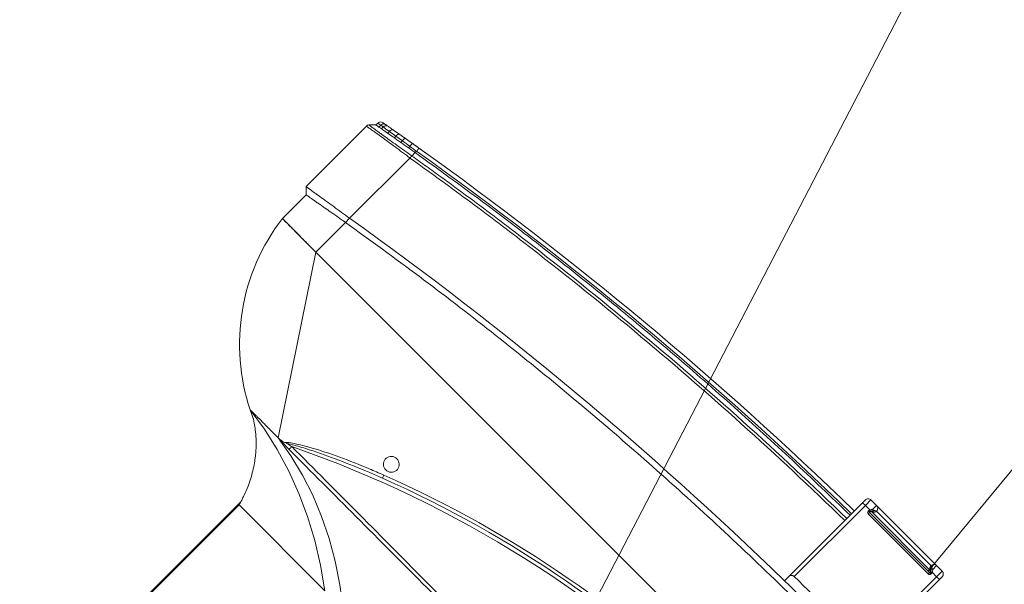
# Model space of a CAD drawing. Header units: millimetres. Extents: x -96593 to 66336, y -23969 to 7139.
# Tile 530 of 656: x -14584 to -14541, y -623 to -599. Entities that reach past the tile are written whole.
import ezdxf

# ---------------------------------------------------------------- set-up
doc = ezdxf.new("R2010")
doc.units = ezdxf.units.MM
for name, color, linetype, lineweight in [('mm_CO_opisy', 5, 'Continuous', 9), ('mm_punktwstawienia', 1, 'Continuous', 50), ('mm_went_opis', 7, 'Continuous', 15)]:
    doc.layers.add(name, color=color, linetype=linetype, lineweight=lineweight)

# ---------------------------------------------------------------- blocks, each defined once
blk = doc.blocks.new('W_Gorny')
at = {"color": 7, "linetype": 'Continuous', "lineweight": 13}
for p, q in [((170.301, 214.424), (170.301, 222.224)), ((170.348, 214.27), (170.348, 222.224)), ((170.301, 214.424), (164.149, 214.424)), ((171.301, 210.624), (171.195, 210.624)), ((176.601, 202.624), (171.301, 210.624)), ((166.115, 208.333), (166.237, 208.382)), ((166.223, 207.917), (166.379, 207.917)), ((176.601, 202.624), (114.001, 202.624)), ((176.601, 200.505), (176.601, 202.624)), ((176.601, 202.624), (179.001, 202.624)), ((179.001, 202.624), (179.001, 200.924)), ((176.601, 200.205), (176.601, 200.505)), ((179.301, 200.624), (179.001, 200.924)), ((179.301, 196.307), (179.301, 200.624)), ((176.601, 195.89), (176.601, 200.205)), ((148.051, 197.616), (148.051, 197.316)), ((142.551, 192.024), (142.551, 197.316)), ((142.751, 197.113), (142.751, 192.024)), ((147.851, 192.024), (147.851, 197.113)), ((148.051, 197.316), (148.051, 192.024)), ((179.001, 195.924), (179.243, 196.166)), ((176.601, 195.89), (176.601, 195.889)), ((176.601, 195.505), (176.601, 195.746)), ((176.601, 195.408), (176.601, 195.505)), ((177.019, 195.473), (177.019, 195.576)), ((177.486, 195.656), (177.486, 195.546)), ((177.486, 195.546), (177.88, 195.609)), ((178.182, 195.478), (177.808, 195.412)), ((177.88, 195.609), (177.88, 195.725)), ((177.88, 195.609), (178.288, 195.675)), ((178.288, 195.797), (178.288, 195.675)), ((178.671, 195.737), (178.671, 195.865)), ((178.671, 195.737), (178.821, 195.762)), ((178.821, 195.892), (178.821, 195.762)), ((179.001, 195.791), (179.001, 195.924)), ((177.447, 195.349), (177.018, 195.276)), ((142.751, 192.024), (142.551, 192.024)), ((142.551, 191.824), (142.551, 192.024)), ((142.751, 192.024), (143.069, 192.024)), ((142.751, 192.024), (142.751, 191.624)), ((143.051, 192.107), (143.051, 192.124)), ((143.151, 192.124), (143.051, 192.124)), ((143.151, 192.107), (143.051, 192.107)), ((143.151, 192.224), (147.451, 192.224)), ((143.151, 192.124), (143.151, 192.224)), ((143.151, 192.107), (143.151, 192.124)), ((147.451, 192.124), (143.151, 192.124)), ((143.151, 192.053), (143.151, 192.044)), ((147.436, 192.024), (143.151, 192.024)), ((143.2, 192.022), (143.201, 192.021)), ((144.53, 192.019), (144.53, 192.024)), ((144.551, 192.019), (144.551, 192.024)), ((144.919, 192.019), (144.919, 192.024)), ((145.326, 192.019), (145.326, 192.024)), ((145.326, 192.019), (145.342, 192.019)), ((145.342, 192.019), (145.342, 192.024)), ((145.343, 192.019), (145.389, 192.019)), ((146.051, 192.019), (146.051, 192.024)), ((146.073, 192.019), (146.073, 192.024)), ((147.401, 192.021), (147.403, 192.022)), ((147.451, 192.124), (147.451, 192.224)), ((147.451, 192.107), (147.451, 192.124)), ((147.451, 192.124), (147.551, 192.124)), ((147.451, 192.107), (147.551, 192.107)), ((147.451, 192.044), (147.451, 192.053)), ((147.533, 192.024), (147.851, 192.024)), ((147.551, 192.124), (147.551, 192.107)), ((148.051, 192.024), (147.851, 192.024)), ((147.851, 191.624), (147.851, 192.024)), ((148.051, 192.024), (148.051, 191.824)), ((143.151, 191.624), (142.751, 191.624)), ((143.151, 191.624), (143.151, 191.904)), ((143.218, 191.885), (143.151, 191.904)), ((147.451, 191.624), (143.151, 191.624)), ((143.351, 191.824), (147.251, 191.824)), ((147.451, 191.904), (147.451, 191.624)), ((147.851, 191.624), (147.451, 191.624))]:
    blk.add_line(p, q, dxfattribs=at)
at = {"color": 7, "linetype": 'Continuous', "lineweight": 13, "flags": 128}
for points in [[(162.844, 214.424), (163.828, 213.674), (164.84, 212.999), (165.875, 212.401), (166.93, 211.882), (168.004, 211.444), (169.092, 211.088), (170.193, 210.814), (171.301, 210.624)], [(173.301, 210.624), (172.102, 210.81), (170.911, 211.081), (169.734, 211.436), (168.572, 211.874), (167.429, 212.393), (166.309, 212.992), (165.215, 213.67), (164.149, 214.424)], [(170.497, 210.649), (170.497, 210.64), (170.497, 210.626), (170.497, 210.606), (170.497, 210.582), (170.497, 210.553), (170.497, 210.521), (170.497, 210.486), (170.497, 210.451)], [(173.301, 210.624), (173.301, 210.624)], [(177.447, 195.349), (177.471, 195.368), (177.487, 195.411), (177.492, 195.474), (177.486, 195.546)], [(177.808, 195.412), (177.843, 195.432), (177.869, 195.476), (177.882, 195.538), (177.88, 195.609)], [(176.635, 195.211), (176.634, 195.215), (176.632, 195.226), (176.629, 195.244), (176.625, 195.269), (176.62, 195.299), (176.614, 195.333), (176.608, 195.37), (176.601, 195.408)], [(143.069, 192.024), (143.081, 192.03), (143.092, 192.035), (143.103, 192.04), (143.114, 192.045), (143.124, 192.049), (143.132, 192.053), (143.14, 192.057), (143.147, 192.06)], [(143.218, 191.885), (143.226, 191.905), (143.233, 191.926), (143.236, 191.947), (143.238, 191.967), (143.236, 191.984), (143.233, 191.997), (143.226, 192.007), (143.218, 192.013)], [(147.385, 192.013), (147.376, 192.007), (147.37, 191.997), (147.366, 191.984), (147.365, 191.967), (147.366, 191.947), (147.37, 191.926), (147.376, 191.905), (147.385, 191.885)], [(147.456, 192.06), (147.463, 192.057), (147.47, 192.053), (147.479, 192.049), (147.489, 192.045), (147.499, 192.04), (147.51, 192.035), (147.522, 192.03), (147.533, 192.024)]]:
    blk.add_lwpolyline(points, dxfattribs=at)
at = {"color": 7, "linetype": 'Continuous', "lineweight": 13}
for centre, radius, start, end in [((145.301, 262.47), 57.8, 244.15669, 295.84331), ((168.651, 201.28), 10.438, 7.3993, 63.5405), ((145.301, 262.502), 58.2, 248.97043, 291.02957), ((145.301, 262.47), 58, 248.97043, 291.02957), ((166.301, 207.524), 0.4, 101.2547, 78.7453), ((165.522, 207.964), 0.699, 17.8957, 31.9086), ((145.301, 386.596), 189.5, 269.22898, 270.77102), ((176.725, 195.376), 0.31, 341.0747, 18.2134), ((178.123, 195.636), 0.169, 290.5271, 13.0789), ((178.489, 195.717), 0.182, 283.9693, 6.258), ((178.632, 195.75), 0.19, 282.0762, 3.4382), ((178.801, 195.791), 0.2, 280.2205, 0), ((145.301, 381.596), 188.8, 270.83458, 279.54278), ((145.301, 381.596), 189, 270.8337, 279.54278), ((143.151, 192.124), 0.1, 90, 180), ((143.251, 192.107), 0.2, 180, 204.4698), ((143.143, 192.043), 0.00885, 7.2934, 68.2975), ((143.142, 192.052), 0.00895, 4.6033, 60.3346), ((142.974, 192.049), 0.229, 320.736, 352.8867), ((143.171, 192.009), 0.015, 29.0303, 87.6623), ((143.19, 192.004), 0.02, 58.9839, 90), ((147.629, 192.049), 0.229, 187.1133, 219.264), ((147.413, 192.004), 0.02, 90, 121.0161), ((147.432, 192.009), 0.015, 92.3377, 150.9697), ((147.451, 192.124), 0.1, 0, 90), ((147.46, 192.052), 0.00895, 119.6654, 175.3967), ((147.46, 192.043), 0.00885, 111.7025, 172.7066), ((147.351, 192.107), 0.2, 335.5302, 0), ((142.751, 191.824), 0.2, 180, 270), ((143.151, 191.824), 0.2, 270, 0.0009), ((147.451, 191.824), 0.2, 179.9991, 270), ((147.851, 191.824), 0.2, 270, 0)]:
    blk.add_arc(centre, radius, start, end, dxfattribs=at)
for points, knots in [([(173.301, 210.624), (173.178, 210.681), (172.936, 210.791), (172.615, 210.999), (172.291, 211.242), (171.969, 211.528), (171.684, 211.826), (171.449, 212.106), (171.236, 212.388), (171.026, 212.706), (170.822, 213.063), (170.633, 213.453), (170.448, 213.91), (170.352, 214.246), (170.301, 214.424)], [0, 0, 0, 0, 0.081243, 0.159496, 0.228668, 0.324664, 0.417114, 0.475875, 0.544111, 0.628925, 0.704327, 0.790663, 0.888837, 1, 1, 1, 1]), ([(146.801, 210.679), (149.701, 210.678), (156, 210.675), (163.898, 210.659), (168.897, 210.651), (170.497, 210.649)], [0, 0, 0, 0, 0.367071, 0.797446, 1, 1, 1, 1]), ([(170.497, 210.451), (168.897, 210.453), (163.898, 210.461), (155.999, 210.513), (149.701, 210.532), (146.801, 210.541)], [0, 0, 0, 0, 0.202565, 0.632935, 1, 1, 1, 1]), ([(170.882, 210.554), (170.862, 210.531), (170.757, 210.408), (170.392, 210.17), (169.598, 209.691), (168.401, 209.098), (167.179, 208.568), (166.434, 208.276), (166.186, 208.179)], [0, 0, 0, 0, 0.01705, 0.0927003, 0.2438059, 0.5463167, 0.8489737, 1, 1, 1, 1]), ([(166.237, 208.382), (166.443, 208.462), (167.144, 208.737), (168.326, 209.238), (169.523, 209.812), (170.343, 210.235), (170.675, 210.443), (170.782, 210.511)], [0, 0, 0, 0, 0.1321475, 0.4492475, 0.766291, 0.924138, 1, 1, 1, 1]), ([(170.497, 210.649), (170.559, 210.649), (170.619, 210.648), (170.74, 210.646), (170.8, 210.645), (170.889, 210.642), (170.919, 210.641), (170.978, 210.639), (171.007, 210.638), (171.064, 210.635), (171.091, 210.633), (171.131, 210.63), (171.145, 210.629), (171.164, 210.627), (171.17, 210.627), (171.183, 210.626), (171.189, 210.625), (171.195, 210.624)], [0, 0, 0, 0, 0.25, 0.25, 0.5, 0.5, 0.625, 0.625, 0.75, 0.75, 0.875, 0.875, 0.9375, 0.9375, 0.96875, 0.96875, 1, 1, 1, 1]), ([(170.882, 210.554), (170.858, 210.543), (170.825, 210.529), (170.792, 210.515), (170.783, 210.511), (170.782, 210.511)], [0, 0, 0, 0, 0.720229, 0.990553, 1, 1, 1, 1]), ([(171.195, 210.624), (171.121, 210.617), (171.013, 210.606), (170.913, 210.567), (170.882, 210.554)], [0, 0, 0, 0, 0.685418, 1, 1, 1, 1]), ([(172.289, 210.624), (172.256, 210.624), (172.223, 210.624), (172.156, 210.624), (172.122, 210.624), (172.019, 210.624), (171.95, 210.624), (171.879, 210.624)], [0, 0, 0, 0, 0.25, 0.25, 0.5, 0.5, 1, 1, 1, 1]), ([(172.879, 210.624), (172.854, 210.624), (172.828, 210.624), (172.773, 210.624), (172.744, 210.624), (172.657, 210.624), (172.595, 210.624), (172.53, 210.624)], [0, 0, 0, 0, 0.25, 0.25, 0.5, 0.5, 1, 1, 1, 1]), ([(173.216, 210.624), (173.206, 210.624), (173.194, 210.624), (173.168, 210.624), (173.154, 210.624), (173.11, 210.624), (173.077, 210.624), (173.041, 210.624)], [0, 0, 0, 0, 0.25, 0.25, 0.5, 0.5, 1, 1, 1, 1]), ([(179.001, 202.624), (179.001, 202.624), (179.001, 202.624), (179, 202.624), (178.997, 202.624), (178.994, 202.624), (178.99, 202.624), (178.985, 202.624), (178.979, 202.624), (178.972, 202.624), (178.964, 202.624), (178.944, 202.624), (178.902, 202.624), (178.822, 202.624), (178.721, 202.624), (178.56, 202.624), (178.31, 202.624), (178.004, 202.624), (177.734, 202.624), (177.521, 202.624), (177.299, 202.624), (177.116, 202.624), (176.977, 202.624), (176.883, 202.624), (176.79, 202.624), (176.696, 202.624), (176.633, 202.624), (176.601, 202.624)], [0, 0, 0, 0, 0.012521, 0.025026, 0.03752, 0.050008, 0.062494, 0.074984, 0.087481, 0.099992, 0.112521, 0.125072, 0.187649, 0.250099, 0.312511, 0.375131, 0.500003, 0.624875, 0.68748, 0.749907, 0.812342, 0.874933, 0.900008, 0.925013, 0.949988, 0.97497, 1, 1, 1, 1]), ([(114.001, 200.505), (115.66, 200.24), (118.977, 199.709), (123.974, 199.082), (128.981, 198.579), (133.997, 198.212), (139.019, 197.978), (144.045, 197.878), (148.931, 197.91), (153.676, 198.063), (158.278, 198.323), (162.874, 198.695), (167.462, 199.182), (172.041, 199.773), (175.081, 200.261), (176.601, 200.505)], [0, 0, 0, 0, 0.080142, 0.160209, 0.240216, 0.320178, 0.400109, 0.480022, 0.559931, 0.633191, 0.70647, 0.77978, 0.853131, 0.926534, 1, 1, 1, 1]), ([(179.301, 200.624), (179.276, 200.624), (179.143, 200.607), (178.79, 200.553), (178.454, 200.499), (178.047, 200.434), (177.596, 200.362), (177.105, 200.284), (176.771, 200.232), (176.601, 200.205)], [0, 0, 0, 0, 0.25, 0.375, 0.5, 0.625, 0.75, 0.875, 1, 1, 1, 1]), ([(176.601, 200.505), (176.671, 200.517), (176.741, 200.529), (176.881, 200.553), (176.95, 200.564), (177.019, 200.576)], [0, 0, 0, 0, 0.5, 0.5, 1, 1, 1, 1]), ([(177.88, 200.725), (177.954, 200.737), (178.025, 200.75), (178.161, 200.774), (178.226, 200.785), (178.288, 200.797)], [0, 0, 0, 0, 0.5, 0.5, 1, 1, 1, 1]), ([(178.671, 200.865), (178.644, 200.86), (178.616, 200.855), (178.558, 200.845), (178.527, 200.839), (178.431, 200.822), (178.362, 200.81), (178.288, 200.797)], [0, 0, 0, 0, 0.25, 0.25, 0.5, 0.5, 1, 1, 1, 1]), ([(179.001, 200.924), (179.001, 200.924), (178.998, 200.924), (178.982, 200.921), (178.971, 200.919), (178.925, 200.911), (178.88, 200.903), (178.821, 200.892)], [0, 0, 0, 0, 0.25, 0.25, 0.5, 0.5, 1, 1, 1, 1]), ([(147.851, 197.113), (147.868, 197.113), (147.883, 197.115), (147.914, 197.123), (147.928, 197.128), (147.954, 197.142), (147.966, 197.15), (147.987, 197.167), (147.996, 197.176), (148.021, 197.205), (148.032, 197.226), (148.048, 197.271), (148.051, 197.293), (148.051, 197.316)], [0, 0, 0, 0, 0.125, 0.125, 0.25, 0.25, 0.375, 0.375, 0.5, 0.5, 0.75, 0.75, 1, 1, 1, 1]), ([(176.601, 195.889), (176.636, 195.894), (176.832, 195.921), (177.188, 195.972), (177.646, 196.039), (178.069, 196.103), (178.397, 196.154), (178.686, 196.201), (178.931, 196.242), (179.132, 196.276), (179.248, 196.297), (179.301, 196.307), (179.301, 196.307), (179.301, 196.307)], [0, 0, 0, 0, 0.024997, 0.143188, 0.261407, 0.379344, 0.497303, 0.569292, 0.688031, 0.806759, 0.903387, 0.999999, 1, 1, 1, 1]), ([(179.243, 196.166), (179.243, 196.166), (179.243, 196.166), (179.198, 196.164), (179.091, 196.149), (178.901, 196.121), (178.664, 196.085), (178.382, 196.039), (178.06, 195.987), (177.644, 195.918), (177.193, 195.843), (176.839, 195.785), (176.641, 195.753), (176.602, 195.747)], [0, 0, 0, 0, 0.000001, 0.09489, 0.189789, 0.308179, 0.426579, 0.498578, 0.616669, 0.734742, 0.852883, 0.971001, 1, 1, 1, 1]), ([(179.243, 196.166), (179.245, 196.168), (179.263, 196.187), (179.293, 196.232), (179.298, 196.281), (179.301, 196.307)], [0, 0, 0, 0, 0.070465, 0.500366, 1, 1, 1, 1]), ([(148.051, 193.299), (152.834, 193.368), (157.614, 193.62), (164.759, 194.268), (167.136, 194.53), (170.693, 194.989), (171.877, 195.154), (174.241, 195.505), (175.422, 195.692), (176.601, 195.89)], [0, 0, 0, 0, 0.5, 0.5, 0.75, 0.75, 0.875, 0.875, 1, 1, 1, 1]), ([(176.601, 195.746), (176.307, 195.696), (176.012, 195.648), (175.422, 195.551), (174.536, 195.409), (173.65, 195.273), (171.877, 195.01), (170.693, 194.846), (167.136, 194.387), (164.759, 194.126), (157.613, 193.478), (152.834, 193.227), (148.051, 193.157)], [0, 0, 0, 0, 0.03125, 0.03125, 0.0625, 0.125, 0.125, 0.25, 0.25, 0.5, 0.5, 1, 1, 1, 1]), ([(148.051, 192.916), (149.389, 192.943), (152.063, 192.999), (156.073, 193.19), (160.078, 193.46), (164.143, 193.822), (168.264, 194.281), (172.44, 194.834), (175.214, 195.282), (176.601, 195.505)], [0, 0, 0, 0, 0.139837, 0.2797, 0.419605, 0.559567, 0.706273, 0.853078, 1, 1, 1, 1]), ([(176.602, 195.747), (176.602, 195.75), (176.607, 195.768), (176.607, 195.814), (176.603, 195.863), (176.601, 195.889)], [0, 0, 0, 0, 0.068942, 0.498545, 1, 1, 1, 1]), ([(177.019, 195.576), (176.942, 195.563), (176.803, 195.539), (176.663, 195.516), (176.601, 195.505)], [0, 0, 0, 0, 0.558376, 1, 1, 1, 1]), ([(176.601, 195.408), (176.601, 195.408), (176.742, 195.426), (176.88, 195.449), (177.019, 195.473)], [0, 0, 0, 0, 0.000014, 1, 1, 1, 1]), ([(177.88, 195.725), (177.809, 195.712), (177.682, 195.69), (177.546, 195.667), (177.486, 195.656)], [0, 0, 0, 0, 0.559636, 1, 1, 1, 1]), ([(178.533, 195.54), (178.483, 195.531), (178.381, 195.513), (178.249, 195.49), (178.183, 195.478)], [0, 0, 0, 0, 0.495647, 1, 1, 1, 1]), ([(178.671, 195.865), (178.645, 195.86), (178.535, 195.84), (178.402, 195.817), (178.289, 195.797), (178.288, 195.797)], [0.3353324, 0.3353324, 0.3353324, 0.3353324, 0.375, 0.5, 0.5014146, 0.5014146, 0.5014146, 0.5014146]), ([(178.837, 195.595), (178.837, 195.595), (178.833, 195.594), (178.819, 195.591), (178.809, 195.59), (178.767, 195.582), (178.726, 195.575), (178.672, 195.565)], [0, 0, 0, 0, 0.25, 0.25, 0.5, 0.5, 1, 1, 1, 1]), ([(179.001, 195.924), (178.992, 195.923), (178.974, 195.919), (178.868, 195.9), (178.821, 195.892)], [0, 0, 0, 0, 0.560607, 1, 1, 1, 1]), ([(178.821, 195.762), (178.861, 195.768), (178.943, 195.782), (178.994, 195.79), (178.999, 195.791), (179.001, 195.791)], [0, 0, 0, 0, 0.380396, 0.769708, 1, 1, 1, 1]), ([(176.633, 195.211), (176.586, 195.203), (176.477, 195.184), (176.266, 195.149), (176.115, 195.124), (176.05, 195.114)], [0, 0, 0, 0, 0.30666, 0.705373, 1, 1, 1, 1]), ([(176.843, 195.246), (176.833, 195.245), (176.814, 195.241), (176.731, 195.227), (176.657, 195.215), (176.647, 195.213)], [0, 0, 0, 0, 0.464947, 0.930171, 1, 1, 1, 1]), ([(143.151, 191.904), (143.132, 191.919), (143.116, 191.937), (143.088, 191.978), (143.077, 192.001), (143.069, 192.024)], [0, 0, 0, 0, 0.5, 0.5, 1, 1, 1, 1]), ([(143.146, 192.051), (143.145, 192.047), (143.146, 192.041), (143.15, 192.03), (143.154, 192.025), (143.163, 192.018), (143.168, 192.017), (143.177, 192.016), (143.181, 192.016), (143.184, 192.017)], [0, 0, 0, 0, 0.25, 0.25, 0.5, 0.5, 0.75, 0.75, 1, 1, 1, 1]), ([(143.151, 192.107), (143.151, 192.107), (143.151, 192.089), (143.151, 192.071), (143.151, 192.053)], [0, 0, 0, 0, 0.010063, 1, 1, 1, 1]), ([(143.171, 192.024), (143.17, 192.024), (143.167, 192.025), (143.162, 192.027), (143.158, 192.029), (143.156, 192.032), (143.154, 192.034), (143.153, 192.037), (143.152, 192.039), (143.151, 192.042), (143.151, 192.043), (143.151, 192.044)], [0, 0, 0, 0, 0.284033, 0.478228, 0.589269, 0.642725, 0.718959, 0.769428, 0.850788, 0.889603, 1, 1, 1, 1]), ([(143.171, 192.024), (143.177, 192.024), (143.187, 192.024), (143.189, 192.024), (143.19, 192.024)], [0, 0, 0, 0, 0.605387, 1, 1, 1, 1]), ([(143.2, 192.022), (143.199, 192.021), (143.199, 192.02), (143.189, 192.018), (143.184, 192.017)], [0, 0, 0, 0, 0.406789, 1, 1, 1, 1]), ([(143.218, 192.013), (143.23, 192.008), (143.261, 191.995), (143.306, 191.957), (143.329, 191.919), (143.344, 191.88), (143.35, 191.855), (143.351, 191.838), (143.351, 191.831), (143.351, 191.828), (143.351, 191.826), (143.351, 191.825), (143.351, 191.825), (143.351, 191.825), (143.351, 191.824), (143.351, 191.824), (143.351, 191.824)], [0, 0, 0, 0, 0.101646, 0.264384, 0.491837, 0.527473, 0.731563, 0.825903, 0.850058, 0.922941, 0.940944, 0.965042, 0.971052, 0.981332, 0.983905, 1, 1, 1, 1]), ([(147.251, 191.824), (147.251, 191.824), (147.251, 191.824), (147.251, 191.825), (147.251, 191.825), (147.251, 191.825), (147.251, 191.826), (147.251, 191.828), (147.251, 191.831), (147.252, 191.838), (147.253, 191.855), (147.261, 191.893), (147.288, 191.946), (147.331, 191.987), (147.367, 192.007), (147.383, 192.012), (147.385, 192.013)], [0, 0, 0, 0, 0.016096, 0.018668, 0.028948, 0.034959, 0.059057, 0.07706, 0.149944, 0.1741, 0.26844, 0.472533, 0.673215, 0.868498, 0.984749, 1, 1, 1, 1]), ([(147.419, 192.017), (147.413, 192.018), (147.404, 192.02), (147.403, 192.021), (147.403, 192.022)], [0, 0, 0, 0, 0.593211, 1, 1, 1, 1]), ([(147.413, 192.024), (147.414, 192.024), (147.416, 192.024), (147.426, 192.024), (147.431, 192.024)], [0, 0, 0, 0, 0.394613, 1, 1, 1, 1]), ([(147.419, 192.017), (147.422, 192.016), (147.426, 192.016), (147.435, 192.017), (147.44, 192.018), (147.449, 192.025), (147.453, 192.03), (147.457, 192.041), (147.457, 192.047), (147.457, 192.051)], [0, 0, 0, 0, 0.25, 0.25, 0.5, 0.5, 0.75, 0.75, 1, 1, 1, 1]), ([(147.451, 192.044), (147.451, 192.043), (147.451, 192.041), (147.45, 192.037), (147.449, 192.035), (147.448, 192.033), (147.446, 192.03), (147.442, 192.027), (147.438, 192.025), (147.434, 192.024), (147.432, 192.024), (147.431, 192.024)], [0, 0, 0, 0, 0.137248, 0.214286, 0.255192, 0.334052, 0.365888, 0.490941, 0.649207, 0.858819, 1, 1, 1, 1]), ([(147.451, 192.053), (147.451, 192.071), (147.451, 192.089), (147.451, 192.107), (147.451, 192.107)], [0, 0, 0, 0, 0.989937, 1, 1, 1, 1]), ([(147.533, 192.024), (147.525, 192.001), (147.515, 191.978), (147.487, 191.937), (147.471, 191.919), (147.451, 191.904)], [0, 0, 0, 0, 0.5, 0.5, 1, 1, 1, 1]), ([(143.351, 191.824), (143.351, 191.824), (143.351, 191.824), (143.351, 191.824), (143.351, 191.824), (143.351, 191.824), (143.351, 191.824), (143.351, 191.824), (143.351, 191.824), (143.351, 191.825), (143.351, 191.825), (143.35, 191.826), (143.347, 191.828), (143.342, 191.832), (143.33, 191.841), (143.307, 191.856), (143.261, 191.875), (143.23, 191.882), (143.218, 191.885)], [0, 0, 0, 0, 0.015245, 0.043072, 0.055984, 0.056099, 0.073111, 0.082762, 0.108485, 0.142985, 0.181077, 0.242433, 0.329971, 0.466232, 0.490139, 0.737074, 0.900703, 1, 1, 1, 1]), ([(147.311, 191.862), (147.304, 191.859), (147.283, 191.848), (147.264, 191.835), (147.255, 191.828), (147.253, 191.826), (147.252, 191.825), (147.252, 191.825), (147.251, 191.824), (147.251, 191.824), (147.251, 191.824), (147.251, 191.824), (147.251, 191.824), (147.251, 191.824), (147.251, 191.824), (147.251, 191.824), (147.251, 191.824)], [0, 0, 0, 0, 0.115828, 0.387717, 0.566663, 0.681623, 0.7622, 0.812223, 0.857531, 0.891312, 0.903987, 0.926328, 0.926479, 0.943435, 0.979979, 1, 1, 1, 1]), ([(147.385, 191.885), (147.383, 191.884), (147.367, 191.881), (147.34, 191.874), (147.32, 191.866), (147.311, 191.862)], [0, 0, 0, 0, 0.061636, 0.538328, 1, 1, 1, 1]), ([(147.451, 191.904), (147.451, 191.904), (147.429, 191.895), (147.407, 191.89), (147.385, 191.885)], [0, 0, 0, 0, 0.007287, 1, 1, 1, 1])]:
    blk.add_open_spline(points, degree=3, knots=knots, dxfattribs=at)
for points in [[(170.782, 210.511), (170.687, 210.491), (170.592, 210.471), (170.497, 210.451)], [(171.879, 210.624), (171.692, 210.624), (171.497, 210.624), (171.301, 210.624)], [(172.53, 210.624), (172.454, 210.624), (172.373, 210.624), (172.289, 210.624)], [(173.041, 210.624), (172.993, 210.624), (172.939, 210.624), (172.879, 210.624)], [(173.301, 210.624), (173.301, 210.624), (173.272, 210.624), (173.216, 210.624)], [(177.486, 200.656), (177.334, 200.63), (177.178, 200.603), (177.019, 200.576)], [(177.88, 200.725), (177.755, 200.703), (177.623, 200.68), (177.486, 200.656)], [(178.821, 200.892), (178.778, 200.884), (178.728, 200.875), (178.671, 200.865)], [(148.051, 197.616), (157.604, 197.755), (167.148, 198.618), (176.601, 200.205)], [(142.551, 197.616), (144.385, 197.589), (146.218, 197.589), (148.051, 197.616)], [(179.243, 196.166), (179.243, 196.166), (179.243, 196.166), (179.243, 196.166)], [(179.301, 196.307), (179.301, 196.307), (179.301, 196.307), (179.301, 196.307)], [(176.602, 195.747), (176.601, 195.747), (176.601, 195.746), (176.601, 195.746)], [(177.019, 195.576), (177.178, 195.603), (177.334, 195.63), (177.486, 195.656)], [(177.019, 195.473), (177.179, 195.498), (177.335, 195.522), (177.486, 195.546)], [(177.88, 195.725), (178.028, 195.751), (178.164, 195.775), (178.288, 195.797)], [(178.288, 195.675), (178.437, 195.699), (178.565, 195.72), (178.671, 195.737)], [(178.672, 195.565), (178.632, 195.558), (178.586, 195.55), (178.533, 195.54)], [(178.821, 195.892), (178.778, 195.884), (178.728, 195.875), (178.671, 195.865)], [(177.017, 195.276), (176.891, 195.254), (176.763, 195.233), (176.635, 195.211)], [(177.808, 195.412), (177.693, 195.392), (177.573, 195.371), (177.447, 195.349)], [(143.146, 192.051), (143.146, 192.054), (143.147, 192.057), (143.147, 192.06)], [(143.147, 192.06), (143.15, 192.077), (143.151, 192.092), (143.151, 192.107)], [(143.218, 192.013), (143.213, 192.015), (143.207, 192.017), (143.201, 192.021)], [(147.385, 192.013), (147.39, 192.015), (147.395, 192.017), (147.401, 192.021)], [(147.456, 192.06), (147.453, 192.077), (147.451, 192.092), (147.451, 192.107)], [(147.456, 192.06), (147.456, 192.057), (147.457, 192.054), (147.457, 192.051)]]:
    blk.add_open_spline(points, degree=3, dxfattribs=at)
blk = doc.blocks.new('A$C2E197AD3')
at = {"color": 252, "lineweight": 13, "xscale": 0.8500000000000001, "yscale": 0.8500000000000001, "zscale": 0.8500000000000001, "rotation": 135.000000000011}
blk.add_blockref('W_Gorny', (1220.471, 1791.465), dxfattribs=at)

msp = doc.modelspace()

# ---------------------------------------------------------------- linework, layer by layer
at = {"layer": 'mm_CO_opisy'}
msp.add_line((-14481.965, -475.977), (-14600.329, -704.122), dxfattribs=at)
at = {"layer": 'mm_went_opis'}
msp.add_line((-14514.842, -586.872), (-14544.419, -622.705), dxfattribs=at)

# ---------------------------------------------------------------- block references
at = {"layer": 'mm_punktwstawienia', "lineweight": 60}
msp.add_blockref('A$C2E197AD3', (-15563.326, -2384.805), dxfattribs=at)

doc.saveas('drawing.dxf')
